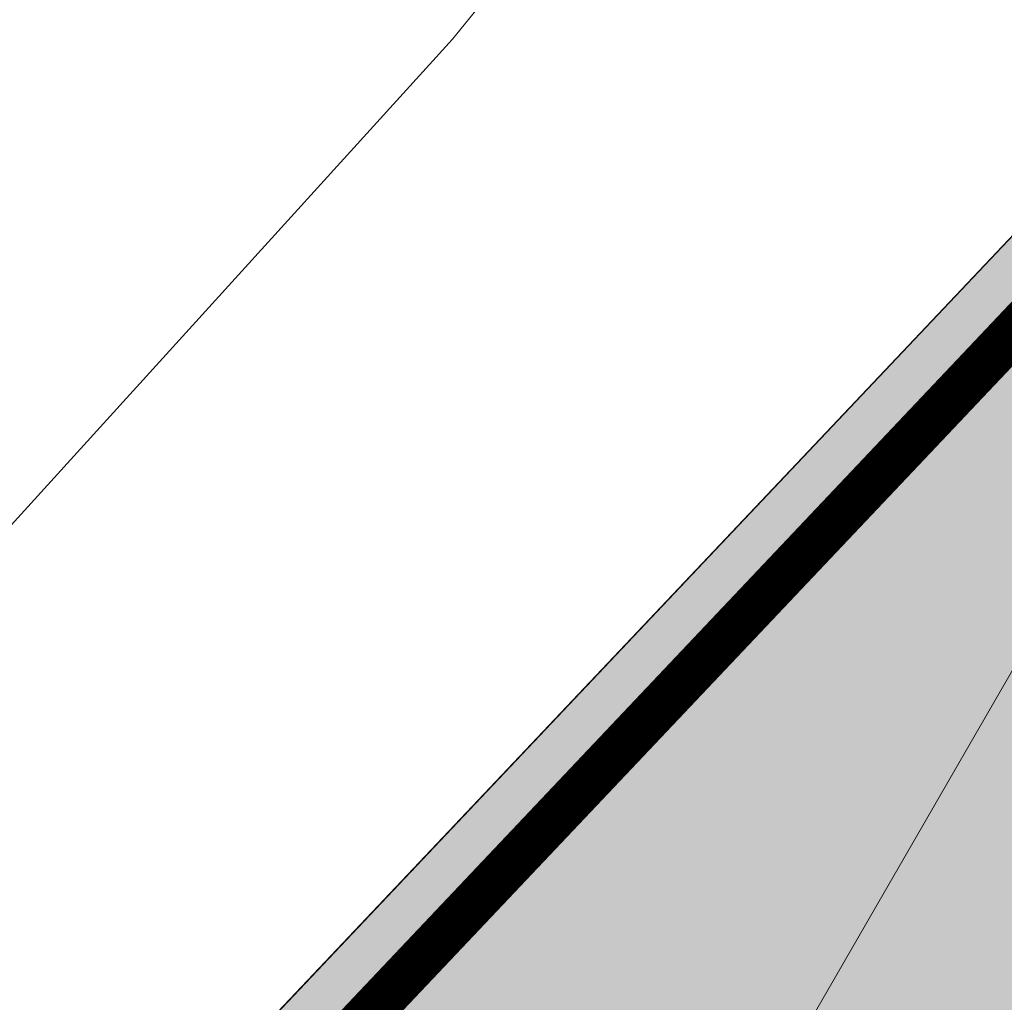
# Model space of a CAD drawing. Header units: metres. Extents: x 163543 to 168130, y 402678 to 405437.
# Tile 648 of 1056: x 165498.87 to 165501.06, y 403925.53 to 403927.72. Entities that reach past the tile are written whole.
import ezdxf

# ---------------------------------------------------------------- set-up
doc = ezdxf.new("R2010")
doc.units = ezdxf.units.M
doc.layers.add('X-CA190022.004-UO-ARC_Arcering$0$N-WE-VH-VERHARDING_ASFALT_ROOD-A', color=232, linetype='Continuous', lineweight=0, transparency=0.5)
for name, color, linetype, lineweight in [('X-CA190022.004-UO-ARC_Arcering$0$N-WE-VH-VERHARDINGS_DEKLAAGVERVANGING-A', 250, 'Continuous', 20), ('X-CA190022.004-UO-BGT_Ondergrond$0$GE_244_Taludlijn_Lijn_GEM', 253, 'Continuous', 9), ('X-CA190022.004-UO-BGT_Ondergrond$0$GE_316_WGDFietspad_Vlak_GEM', 253, 'Continuous', 9), ('X-CA190022.004-UO-BGT_Ondergrond$0$GE_367_OWGBerm_groenvoorziening_grasenk_GEM', 253, 'Continuous', 9), ('X-CA190022.004-UO-DWM_Snelfietsroute$0$B-WE-VH-KANTVERHARDING-G', 214, 'Continuous', 18), ('X-CA190022.004-UO-DWM_Snelfietsroute$0$N-WE-VW-MARKERING_LANGS_STREEP_DOORGETROKKEN_010-G', 7, 'Continuous', 0)]:
    doc.layers.add(name, color=color, linetype=linetype, lineweight=lineweight)

msp = doc.modelspace()

# ---------------------------------------------------------------- hatches: boundary and pattern name
at = {"layer": 'X-CA190022.004-UO-ARC_Arcering$0$N-WE-VH-VERHARDING_ASFALT_ROOD-A'}
h = msp.add_hatch(color=256, dxfattribs=at)
h.dxf.hatch_style = 1
h.paths.add_polyline_path([(165512.0766, 403933.7296), (165509.515, 403936.154), (165483.9775, 403909.1712), (165483.4899, 403908.6491), (165476.6651, 403901.34), (165475.3168, 403899.896), (165475.2503, 403899.8246), (165477.8118, 403897.4397), (165479.2233, 403898.9513), (165484.2543, 403904.3393), (165505.1133, 403926.4849), (165509.693, 403931.347)])
at = {"layer": 'X-CA190022.004-UO-ARC_Arcering$0$N-WE-VH-VERHARDINGS_DEKLAAGVERVANGING-A'}
h = msp.add_hatch(dxfattribs=at)
h.set_pattern_fill('AVH-ASFALT_B', color=256, angle=15, pattern_type=2)
h.set_pattern_definition([(60, (0, 0), (-1.2990381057, 0.75), [])])
h.paths.add_polyline_path([(165505.1133, 403926.4849), (165509.693, 403931.347), (165512.169, 403933.822), (165509.515, 403936.154), (165483.9775, 403909.1712), (165483.4899, 403908.6491), (165476.6651, 403901.34), (165475.3168, 403899.896), (165475.2503, 403899.8246), (165477.8118, 403897.4397), (165479.2233, 403898.9513), (165484.2543, 403904.3393)])

# ---------------------------------------------------------------- linework, layer by layer
at = {"layer": 'X-CA190022.004-UO-BGT_Ondergrond$0$GE_244_Taludlijn_Lijn_GEM'}
for p, q in [((165499.833, 403927.674), (165503.305, 403931.968)), ((165496.769, 403924.303), (165499.833, 403927.674))]:
    msp.add_line(p, q, dxfattribs=at)
at = {"layer": 'X-CA190022.004-UO-BGT_Ondergrond$0$GE_316_WGDFietspad_Vlak_GEM', "flags": 128}
msp.add_lwpolyline([(165480.148, 403905.125), (165509.288, 403935.914), (165509.515, 403936.154), (165512.169, 403933.822)], dxfattribs=at)
at = {"layer": 'X-CA190022.004-UO-BGT_Ondergrond$0$GE_367_OWGBerm_groenvoorziening_grasenk_GEM', "flags": 128}
for points in [[(165492.975, 403953.171), (165494.698, 403952.831), (165496.643, 403951.116), (165496.863, 403951.317), (165502.549, 403946.314), (165502.868, 403944.836), (165508.068, 403940.262), (165506.299, 403938.205), (165506.47, 403938.062), (165505.96, 403937.449), (165507.044, 403936.592), (165507.562, 403937.263), (165509.288, 403935.914), (165480.148, 403905.125)], [(165293.243, 403818.777), (165284.196, 403814.846), (165255.308, 403799.755), (165247.366, 403795.437), (165241.242, 403792.881), (165230.972, 403787.816), (165218.964, 403782.861), (165213.949, 403780.601), (165208.313, 403777.778), (165207.932, 403778.55), (165207.634, 403779.154), (165206.967, 403780.505), (165206.793, 403780.855), (165205.831, 403782.805), (165207.914, 403783.806), (165464.701, 403907.211), (165473.164, 403911.845), (165493.413, 403921.777), (165496.769, 403924.303), (165499.833, 403927.674), (165503.305, 403931.968)], [(165503.305, 403931.968), (165499.833, 403927.674), (165496.769, 403924.303), (165493.413, 403921.777), (165473.164, 403911.845), (165464.701, 403907.211), (165207.914, 403783.806)]]:
    msp.add_lwpolyline(points, dxfattribs=at)
at = {"layer": 'X-CA190022.004-UO-DWM_Snelfietsroute$0$B-WE-VH-KANTVERHARDING-G', "flags": 128}
msp.add_lwpolyline([(165475.1861, 403899.7557), (165475.3168, 403899.896), (165483.9775, 403909.1712), (165509.515, 403936.154)], dxfattribs=at)
at = {"layer": 'X-CA190022.004-UO-DWM_Snelfietsroute$0$N-WE-VW-MARKERING_LANGS_STREEP_DOORGETROKKEN_010-G', "const_width": 0.1, "flags": 128}
msp.add_lwpolyline([(165475.36, 403899.7223), (165475.4265, 403899.7937), (165484.0868, 403909.0684), (165509.6239, 403936.0509)], dxfattribs=at)

doc.saveas('drawing.dxf')
